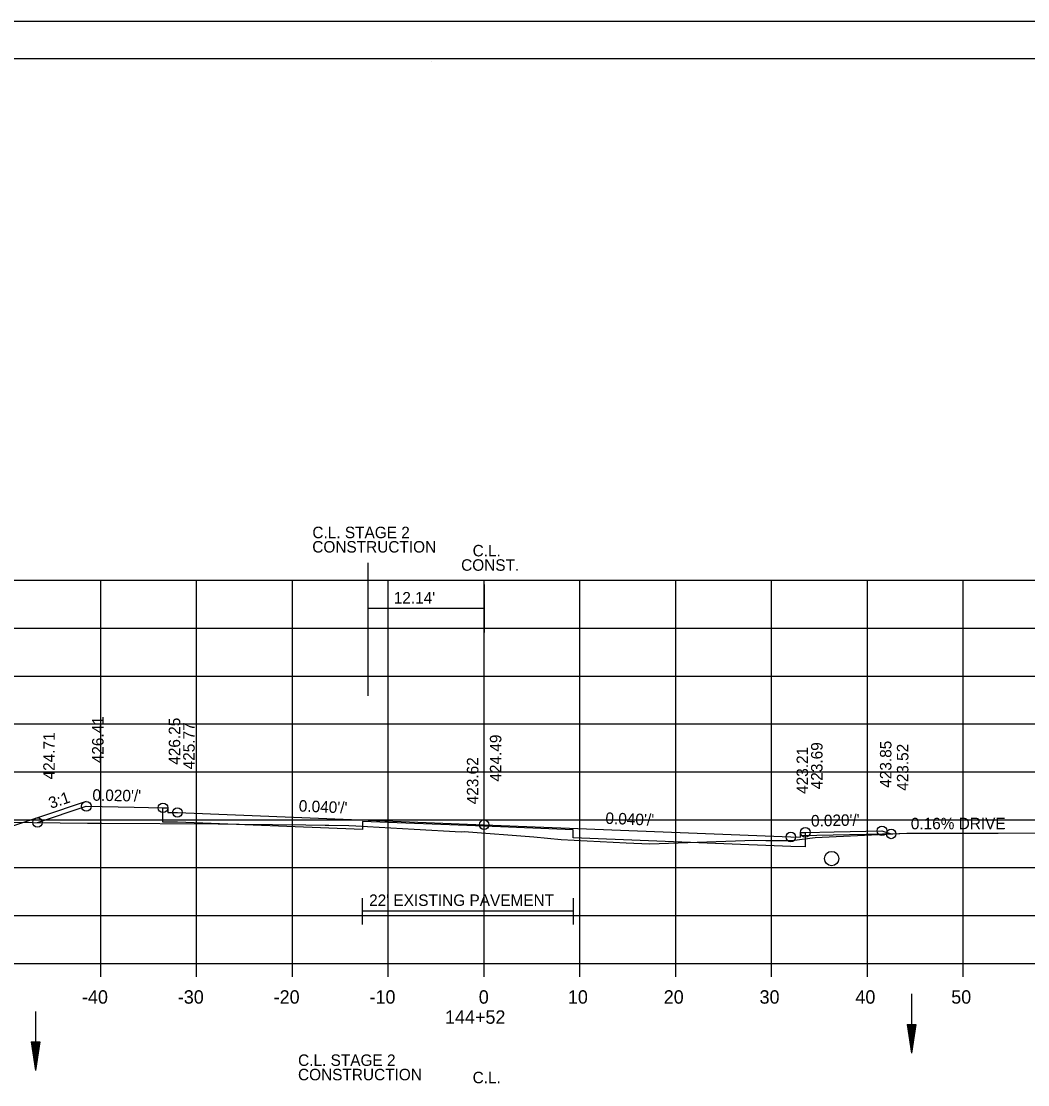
# Model space of a CAD drawing. Extents: x 1538688 to 1540766, y 656250 to 671912.
# Drawn here: x 1538809.9 to 1538914.9, y 663267 to 663378.1 of the extents above; entities that cross this region are included whole.
import ezdxf

# ---------------------------------------------------------------- set-up
doc = ezdxf.new("R2010")
doc.units = 0
for name, color, linetype in [('15', 7, 'Continuous'), ('16', 7, 'Continuous'), ('18', 7, 'Continuous'), ('20', 7, 'Continuous'), ('22', 7, 'Continuous'), ('26', 7, 'Continuous'), ('39', 7, 'Continuous'), ('41', 7, 'Continuous'), ('42', 7, 'Continuous'), ('7', 7, 'Continuous'), ('Borings', 7, 'Continuous'), ('Default', 7, 'Continuous'), ('Horizontal Alignment', 7, 'Continuous'), ('RipRap', 7, 'Continuous'), ('Wall Heights', 7, 'Continuous')]:
    doc.layers.add(name, color=color, linetype=linetype)

msp = doc.modelspace()

# ---------------------------------------------------------------- linework, layer by layer
at = {"layer": '15'}
for p, q in [((1538902.32, 663273.33), (1538902.77, 663270.33)), ((1538902.32, 663273.33), (1538903.22, 663273.33)), ((1538902.39, 663273.33), (1538902.77, 663270.83)), ((1538902.47, 663273.33), (1538902.77, 663271.35)), ((1538902.55, 663273.33), (1538902.77, 663271.85)), ((1538902.62, 663273.33), (1538902.77, 663272.35)), ((1538902.7, 663273.33), (1538902.77, 663272.85)), ((1538903.22, 663273.33), (1538902.77, 663270.33)), ((1538902.92, 663273.33), (1538902.77, 663272.35)), ((1538903.07, 663273.33), (1538902.77, 663271.35)), ((1538903.14, 663273.33), (1538902.77, 663270.83)), ((1538902.99, 663273.33), (1538902.77, 663271.85)), ((1538902.84, 663273.33), (1538902.77, 663272.85)), ((1538810.92, 663271.51), (1538811.37, 663268.51)), ((1538810.92, 663271.51), (1538811.82, 663271.51)), ((1538811, 663271.51), (1538811.37, 663269.01)), ((1538811.07, 663271.51), (1538811.37, 663269.52)), ((1538811.15, 663271.51), (1538811.37, 663270.02)), ((1538811.23, 663271.51), (1538811.37, 663270.53)), ((1538811.3, 663271.51), (1538811.37, 663271.03)), ((1538811.82, 663271.51), (1538811.37, 663268.51)), ((1538811.52, 663271.51), (1538811.37, 663270.53)), ((1538811.67, 663271.51), (1538811.37, 663269.52)), ((1538811.75, 663271.51), (1538811.37, 663269.01)), ((1538811.59, 663271.51), (1538811.37, 663270.02)), ((1538811.44, 663271.51), (1538811.37, 663271.03))]:
    msp.add_line(p, q, dxfattribs=at)
at = {"layer": '16'}
for p, q in [((1538891.18, 663293.05), (1538903.17, 663293.29)), ((1538903.17, 663293.29), (1538910.93, 663293.3))]:
    msp.add_line(p, q, dxfattribs=at)
at = {"layer": '18'}
msp.add_lwpolyline([(1538799.62, 663294.54), (1538816.79, 663294.35), (1538817.72, 663294.33), (1538817.94, 663294.33), (1538818.28, 663294.33), (1538830.44, 663294.27), (1538832.61, 663294.23), (1538839.57, 663294.18), (1538841.58, 663294.13), (1538841.96, 663294.13), (1538844.06, 663294.1), (1538844.78, 663294.05), (1538850.89, 663293.72), (1538855.77, 663293.45), (1538856.08, 663293.48), (1538863.36, 663292.91), (1538866.22, 663292.65), (1538873.01, 663292.29), (1538875.43, 663292.19), (1538886.39, 663292.56), (1538887.56, 663292.55), (1538890.3, 663292.55), (1538892.72, 663292.85), (1538902.29, 663293.3), (1538911.82, 663293.31), (1538924.51, 663293.38)], dxfattribs=at)
at = {"layer": '20'}
msp.add_lwpolyline([(1538811.58, 663294.41), (1538816.67, 663296.1), (1538821.67, 663296), (1538824.67, 663295.94), (1538825.17, 663295.94), (1538825.18, 663295.44), (1538826.18, 663295.46), (1538858.18, 663294.18), (1538890.18, 663292.9), (1538891.18, 663292.88), (1538891.19, 663293.38), (1538891.69, 663293.38), (1538894.69, 663293.44), (1538899.69, 663293.54), (1538900.65, 663293.22)], dxfattribs=at)
at = {"layer": '22'}
for p, q in [((1538718.18, 663319.7), (1538998.18, 663319.7)), ((1538818.18, 663279.7), (1538818.18, 663319.7)), ((1538828.18, 663279.7), (1538828.18, 663319.7)), ((1538838.18, 663279.7), (1538838.18, 663319.7)), ((1538848.18, 663279.7), (1538848.18, 663319.7)), ((1538858.18, 663279.7), (1538858.18, 663319.7)), ((1538868.18, 663279.7), (1538868.18, 663319.7)), ((1538878.18, 663279.7), (1538878.18, 663319.7)), ((1538888.18, 663279.7), (1538888.18, 663319.7)), ((1538898.18, 663279.7), (1538898.18, 663319.7)), ((1538908.18, 663279.7), (1538908.18, 663319.7)), ((1538718.18, 663314.7), (1538998.18, 663314.7)), ((1538718.18, 663309.7), (1538998.18, 663309.7)), ((1538718.18, 663304.7), (1538998.18, 663304.7)), ((1538718.18, 663299.7), (1538998.18, 663299.7)), ((1538718.18, 663294.7), (1538998.18, 663294.7)), ((1538718.18, 663289.7), (1538998.18, 663289.7)), ((1538718.18, 663284.7), (1538998.18, 663284.7)), ((1538718.18, 663279.7), (1538998.18, 663279.7))]:
    msp.add_line(p, q, dxfattribs=at)
at = {"layer": '26'}
msp.add_line((1538687.78, 663378.05), (1539021.11, 663378.05), dxfattribs=at)
msp.add_lwpolyline([(1538687.77, 663378.05), (1539021.11, 663378.05), (1539021.11, 663164.71), (1538687.77, 663164.71)], close=True, dxfattribs=at)
msp.add_lwpolyline([(1538816.67, 663296.6), (1538811.99, 663295.04), (1538803.4, 663292.18)], dxfattribs=at)
for centre in [(1538816.67, 663296.1), (1538824.67, 663295.94), (1538826.18, 663295.46), (1538811.58, 663294.41), (1538858.18, 663294.18), (1538899.69, 663293.54), (1538890.18, 663292.9), (1538891.69, 663293.38), (1538900.65, 663293.22)]:
    msp.add_circle(centre, 0.5, dxfattribs=at)
at = {"layer": '39'}
for p, q in [((1538902.77, 663276.52), (1538902.77, 663270.33)), ((1538811.37, 663274.69), (1538811.37, 663268.51))]:
    msp.add_line(p, q, dxfattribs=at)
msp.add_circle((1538894.44, 663290.65), 0.75, dxfattribs=at)
at = {"layer": '7'}
for p, q in [((1538845.47, 663286.51), (1538845.47, 663283.77)), ((1538867.47, 663286.51), (1538867.47, 663283.77)), ((1538867.47, 663285.14), (1538845.47, 663285.14))]:
    msp.add_line(p, q, dxfattribs=at)
at = {"layer": 'Borings'}
for p, q in [((1538718.18, 663279.7), (1538998.18, 663279.7)), ((1538818.18, 663278.3), (1538818.18, 663279.7)), ((1538828.18, 663278.3), (1538828.18, 663279.7)), ((1538838.18, 663278.3), (1538838.18, 663279.7)), ((1538848.18, 663278.3), (1538848.18, 663279.7)), ((1538858.18, 663278.3), (1538858.18, 663279.7)), ((1538868.18, 663278.3), (1538868.18, 663279.7)), ((1538878.18, 663278.3), (1538878.18, 663279.7)), ((1538888.18, 663278.3), (1538888.18, 663279.7)), ((1538898.18, 663278.3), (1538898.18, 663279.7)), ((1538908.18, 663278.3), (1538908.18, 663279.7))]:
    msp.add_line(p, q, dxfattribs=at)
at = {"layer": 'Default'}
for p, q in [((1538846.04, 663321.53), (1538846.04, 663307.62)), ((1538858.18, 663319.24), (1538858.18, 663314.24)), ((1538858.18, 663316.74), (1538846.04, 663316.74))]:
    msp.add_line(p, q, dxfattribs=at)
at = {"layer": 'RipRap'}
for p, q in [((1538700.18, 663374.16), (1539016.36, 663374.16)), ((1538852.7, 663373.9), (1538852.7, 663373.9)), ((1538852.7, 663373.9), (1538852.7, 663373.9))]:
    msp.add_line(p, q, dxfattribs=at)
at = {"layer": 'Wall Heights'}
msp.add_lwpolyline([(1538891.69, 663293.38), (1538891.69, 663291.88), (1538890.18, 663291.9), (1538867.48, 663292.81), (1538867.48, 663293.64), (1538858.18, 663294.02), (1538845.48, 663294.52), (1538845.48, 663293.69), (1538826.18, 663294.46), (1538824.67, 663294.44), (1538824.67, 663295.94)], dxfattribs=at)

# ---------------------------------------------------------------- texts
at = {"layer": '16'}
msp.add_text('0.16% DRIVE', height=1.2, rotation=0.0937, dxfattribs=at).set_placement((1538902.7, 663293.7))
at = {"layer": '41'}
for s, p in [('426.41', (1538818.47, 663300.6)), ('426.25', (1538826.47, 663300.44)), ('425.77', (1538827.98, 663299.96)), ('424.71', (1538813.38, 663298.91)), ('424.49', (1538859.98, 663298.68)), ('423.21', (1538891.98, 663297.4)), ('423.69', (1538893.49, 663297.88)), ('423.85', (1538900.68, 663298.04)), ('423.52', (1538902.45, 663297.72)), ('423.62', (1538857.58, 663296.31))]:
    msp.add_text(s, height=1.2, rotation=90, dxfattribs=at).set_placement(p)
at = {"layer": '42'}
for s, rotation, p in [('3:1', 18.4349, (1538812.97, 663295.83)), ("0.020'/'", 358.8542, (1538817.3, 663296.69)), ("0.040'/'", 357.7094, (1538838.82, 663295.56)), ("0.040'/'", 357.7094, (1538870.82, 663294.28)), ("0.020'/'", 1.1458, (1538892.3, 663293.99))]:
    msp.add_text(s, height=1.2, rotation=rotation, dxfattribs=at).set_placement(p)
at = {"layer": '7'}
msp.add_text("22' EXISTING PAVEMENT", height=1.2, dxfattribs=at).set_placement((1538846.18, 663285.7))
at = {"layer": 'Default'}
for s, p in [('C.L. STAGE 2', (1538840.26, 663324.09)), ('CONSTRUCTION', (1538840.25, 663322.59)), ('C.L.', (1538856.98, 663322.19)), ('CONST.', (1538855.78, 663320.69)), ("12.14'", (1538848.75, 663317.27)), ('C.L. STAGE 2', (1538838.77, 663269)), ('CONSTRUCTION', (1538838.76, 663267.5)), ('C.L.', (1538856.98, 663267.19))]:
    msp.add_text(s, height=1.2, dxfattribs=at).set_placement(p)
at = {"layer": 'Horizontal Alignment'}
for s, p in [('-40', (1538816.22, 663275.5)), ('-30', (1538826.22, 663275.5)), ('-20', (1538836.22, 663275.5)), ('-10', (1538846.22, 663275.5)), ('0', (1538857.62, 663275.5)), ('10', (1538866.92, 663275.5)), ('20', (1538876.92, 663275.5)), ('30', (1538886.92, 663275.5)), ('40', (1538896.92, 663275.5)), ('50', (1538906.92, 663275.5)), ('144+52', (1538854.1, 663273.4))]:
    msp.add_text(s, height=1.4, dxfattribs=at).set_placement(p)

doc.saveas('drawing.dxf')
